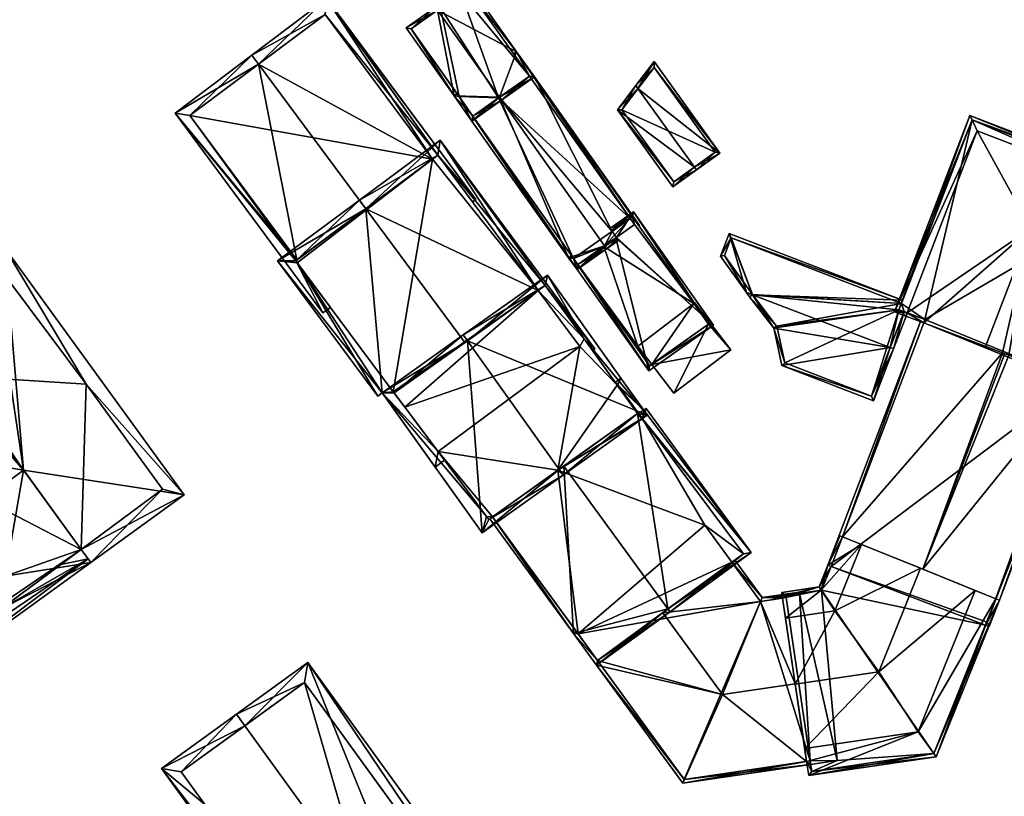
# Model space of a CAD drawing. Header units: inches. Extents: x 2523744 to 2528136, y 1148995 to 1152010.
# Tile 241 of 350: x 2527598 to 2527667, y 1151298 to 1151352. Entities that reach past the tile are written whole.
import ezdxf

# ---------------------------------------------------------------- set-up
doc = ezdxf.new("R2010")
doc.units = ezdxf.units.IN
doc.header["$MEASUREMENT"] = 0
doc.layers.add('Gebaeude Einzelhaus', color=10, linetype='Continuous')

msp = doc.modelspace()

# ---------------------------------------------------------------- meshes
at = {"layer": 'Gebaeude Einzelhaus'}
mesh = msp.add_polyface(dxfattribs=at)
corners = [(2527631.557, 1151346.928, 380.809), (2527629.631, 1151345.261, 379.505), (2527631.7, 1151346.725, 380.809), (2527628.378, 1151347.034, 379.505), (2527627.22, 1151353.057, 380.809), (2527625.008, 1151351.798, 379.505), (2527627.076, 1151353.261, 380.809), (2527634.014, 1151348.361, 379.505), (2527632.76, 1151350.134, 379.505), (2527629.39, 1151354.898, 379.505), (2527629.691, 1151345.61, 379.634), (2527625.356, 1151351.738, 379.633), (2527633.665, 1151348.421, 379.62), (2527629.33, 1151354.549, 379.62), (2527631.505, 1151346.891, 380.776), (2527631.557, 1151346.928, 380.452), (2527629.691, 1151345.61, 379.598), (2527633.665, 1151348.421, 379.589), (2527633.665, 1151348.421, 372.476), (2527629.33, 1151354.549, 372.476), (2527627.429, 1151353.204, 378.451), (2527625.356, 1151351.738, 372.476), (2527628.877, 1151354.228, 379.375), (2527628.877, 1151354.228, 372.476), (2527627.429, 1151353.204, 372.476), (2527628.726, 1151346.974, 372.476), (2527629.691, 1151345.61, 372.476), (2527631.505, 1151346.891, 372.476)]
mesh.append_faces([[corners[k] for k in face] for face in [(4, 11, 6), (6, 11, 5), (2, 10, 14), (0, 2, 14), (8, 13, 9), (9, 13, 6), (6, 13, 4), (0, 12, 2), (2, 12, 7), (7, 12, 8), (8, 12, 13), (10, 3, 11), (11, 3, 5), (10, 1, 3), (10, 2, 1), (4, 9, 6), (0, 8, 4), (4, 8, 9), (2, 7, 0), (0, 7, 8), (3, 4, 5), (5, 4, 6), (3, 0, 4), (3, 1, 0), (0, 1, 2)]], dxfattribs={"color": 13})
mesh.append_faces([[corners[k] for k in face] for face in [(18, 23, 19), (24, 25, 21), (18, 27, 23), (23, 27, 24), (24, 27, 25), (25, 27, 26), (16, 25, 26), (16, 11, 25), (25, 11, 21), (16, 10, 11), (21, 20, 24), (22, 19, 23), (22, 13, 19), (20, 4, 22), (22, 4, 13), (21, 11, 20), (20, 11, 4), (17, 13, 12), (17, 19, 13), (17, 18, 19), (12, 15, 17), (15, 10, 16), (12, 14, 15), (15, 14, 10), (0, 14, 12)]], dxfattribs={"color": 41})
mesh = msp.add_polyface(dxfattribs=at)
corners = [(2527629.906, 1151339.753, 387.864), (2527619.426, 1151353.888, 387.864), (2527619.415, 1151353.879, 387.871), (2527614.648, 1151349.254, 391.301), (2527614.17, 1151349.899, 391.301), (2527626.871, 1151342.584, 388.256), (2527627.241, 1151342.858, 388.016), (2527622.175, 1151339.101, 391.301), (2527629.672, 1151339.58, 388.016), (2527617.25, 1151335.449, 387.974), (2527608.776, 1151345.805, 387.628), (2527619.168, 1151331.79, 387.628), (2527617.34, 1151335.515, 388.035), (2527619.687, 1151332.175, 387.979), (2527619.33, 1151352.748, 388.258), (2527609.823, 1151345.654, 388.035), (2527619.33, 1151352.748, 372.402), (2527626.871, 1151342.584, 372.402), (2527609.823, 1151345.654, 372.402), (2527617.34, 1151335.515, 372.402)]
mesh.append_faces([[corners[k] for k in face] for face in [(11, 9, 13), (9, 15, 12), (15, 4, 3), (11, 10, 9), (9, 10, 15), (15, 10, 4), (14, 6, 5), (6, 0, 8), (14, 1, 6), (6, 1, 0), (3, 4, 14), (14, 4, 2), (14, 2, 1), (3, 12, 7), (9, 11, 13), (4, 10, 3), (3, 10, 12), (12, 10, 9), (9, 10, 11), (0, 6, 8), (5, 3, 7), (0, 2, 6), (6, 2, 5), (5, 2, 3), (3, 2, 4), (0, 1, 2)]], dxfattribs={"color": 13})
mesh.append_faces([[corners[k] for k in face] for face in [(17, 18, 16), (17, 19, 18), (18, 19, 15), (15, 19, 12), (15, 16, 18), (3, 14, 15), (15, 14, 16), (16, 5, 17), (16, 14, 5)]], dxfattribs={"color": 41})
mesh = msp.add_polyface(dxfattribs=at)
corners = [(2527629.631, 1151345.261, 379.505), (2527631.557, 1151346.928, 380.452), (2527629.691, 1151345.61, 379.598), (2527636.423, 1151335.661, 379.505), (2527638.94, 1151336.492, 380.451), (2527628.726, 1151346.974, 379.598), (2527628.378, 1151347.034, 379.505), (2527628.582, 1151347.178, 379.598), (2527637.014, 1151334.825, 379.505), (2527639.083, 1151336.289, 380.451), (2527641.334, 1151337.936, 379.52), (2527641.36, 1151337.899, 379.52), (2527641.396, 1151337.925, 379.505), (2527640.913, 1151338.531, 379.52), (2527634.014, 1151348.361, 379.505), (2527633.665, 1151348.421, 379.589), (2527632.76, 1151350.134, 379.505), (2527639.473, 1151337.512, 380.109), (2527640.746, 1151338.413, 379.588), (2527640.753, 1151338.418, 379.585), (2527632.555, 1151349.989, 379.589), (2527639.862, 1151336.961, 380.11), (2527639.775, 1151337.084, 380.11), (2527639.919, 1151336.88, 380.11), (2527637.074, 1151335.174, 379.599), (2527638.888, 1151336.455, 380.427), (2527639.731, 1151337.052, 380.1), (2527637.074, 1151335.174, 379.548), (2527633.665, 1151348.421, 372.476), (2527640.746, 1151338.413, 372.476), (2527636.771, 1151335.601, 372.476), (2527629.691, 1151345.61, 372.476), (2527637.074, 1151335.174, 372.476), (2527641.048, 1151337.985, 372.476), (2527638.888, 1151336.455, 372.476), (2527631.505, 1151346.891, 372.476)]
mesh.append_faces([[corners[k] for k in face] for face in [(19, 15, 16), (16, 15, 20), (19, 18, 15), (14, 19, 16), (12, 13, 14), (14, 13, 19), (12, 10, 13), (4, 21, 9), (4, 22, 21), (9, 24, 25), (4, 9, 25), (9, 21, 23), (11, 10, 12), (2, 8, 5), (2, 24, 8), (6, 5, 0), (0, 5, 3), (3, 5, 8), (6, 7, 5), (8, 24, 9), (21, 9, 23), (17, 4, 22), (22, 4, 21), (21, 4, 9), (17, 1, 4), (15, 16, 20), (13, 14, 19), (19, 14, 18), (18, 14, 17), (17, 14, 1), (1, 14, 15), (15, 14, 16), (10, 12, 13), (13, 12, 14), (10, 11, 12), (4, 8, 9), (4, 3, 8), (0, 5, 6), (6, 5, 7), (0, 2, 5), (4, 1, 3), (3, 1, 0), (0, 1, 2)]], dxfattribs={"color": 13})
mesh.append_faces([[corners[k] for k in face] for face in [(29, 35, 28), (29, 30, 35), (35, 30, 31), (29, 34, 30), (30, 34, 32), (29, 33, 34), (27, 30, 32), (24, 2, 27), (27, 2, 30), (30, 2, 31), (28, 18, 29), (28, 15, 18), (24, 27, 25), (25, 27, 26), (26, 4, 25), (26, 22, 4)]], dxfattribs={"color": 41})
mesh = msp.add_polyface(dxfattribs=at)
corners = [(2527643.752, 1151340.64, 380.842), (2527645.402, 1151341.826, 382.105), (2527645.256, 1151342.029, 382.105), (2527639.857, 1151346.058, 380.842), (2527641.295, 1151347.542, 382.105), (2527641.142, 1151347.755, 382.105), (2527647.053, 1151343.012, 380.842), (2527642.426, 1151349.451, 380.842), (2527643.809, 1151340.989, 380.997), (2527646.704, 1151343.069, 380.997), (2527642.421, 1151349.03, 380.997), (2527640.168, 1151346.054, 380.997), (2527642.421, 1151349.03, 372.988), (2527646.704, 1151343.069, 372.988), (2527640.168, 1151346.054, 372.988), (2527643.809, 1151340.989, 372.988)]
mesh.append_faces([[corners[k] for k in face] for face in [(11, 8, 3), (4, 11, 5), (10, 4, 5), (5, 11, 3), (7, 10, 5), (9, 10, 6), (6, 10, 7), (8, 2, 1), (1, 2, 9), (1, 9, 6), (3, 8, 0), (0, 8, 1), (4, 7, 5), (1, 6, 2), (2, 6, 4), (4, 6, 7), (3, 4, 5), (0, 2, 3), (3, 2, 4), (0, 1, 2)]], dxfattribs={"color": 13})
mesh.append_faces([[corners[k] for k in face] for face in [(13, 15, 14), (13, 14, 12), (8, 15, 2), (9, 15, 13), (2, 15, 9), (14, 15, 11), (11, 15, 8), (4, 14, 11), (12, 14, 10), (10, 14, 4), (13, 12, 9), (9, 12, 10)]], dxfattribs={"color": 41})
mesh = msp.add_polyface(dxfattribs=at)
corners = [(2527656.994, 1151315.515, 390.906), (2527655.655, 1151316.055, 387.847), (2527655.655, 1151316.055, 388.103), (2527661.3, 1151313.78, 391.281), (2527654.861, 1151313.964, 387.847), (2527654.861, 1151313.964, 372.402), (2527661.365, 1151331.082, 372.402), (2527661.365, 1151331.082, 387.847), (2527659.794, 1151332.451, 372.402), (2527659.984, 1151331.874, 372.402), (2527659.625, 1151332.011, 372.402), (2527661.454, 1151331.316, 372.402), (2527659.984, 1151331.874, 380.015), (2527659.625, 1151332.011, 388.405), (2527659.625, 1151332.011, 380.016), (2527661.454, 1151331.316, 390.574), (2527660.191, 1151331.796, 390.334), (2527659.794, 1151332.451, 379.731), (2527664.759, 1151345.336, 388.408), (2527655.466, 1151316.131, 387.706), (2527654.628, 1151314.053, 387.706), (2527654.86, 1151313.961, 388.191), (2527661.131, 1151331.171, 387.706), (2527666.887, 1151328.984, 391.181), (2527661.365, 1151331.082, 390.574), (2527660.101, 1151331.563, 390.334), (2527659.301, 1151331.866, 387.608), (2527664.615, 1151345.66, 387.608)]
mesh.append_faces([[corners[k] for k in face] for face in [(19, 2, 20), (20, 2, 21), (2, 20, 0), (2, 19, 20), (20, 1, 4), (20, 22, 1), (1, 22, 7), (1, 20, 4), (1, 22, 20), (1, 7, 22), (3, 23, 1), (1, 23, 7), (16, 15, 24), (13, 16, 25), (25, 16, 24), (26, 13, 25), (27, 13, 26), (24, 16, 25), (16, 26, 25)]], dxfattribs={"color": 13})
mesh.append_faces([[corners[k] for k in face] for face in [(0, 1, 2), (0, 3, 1), (2, 1, 4), (1, 5, 4), (1, 6, 5), (1, 7, 6), (8, 9, 10), (8, 11, 9), (11, 12, 9), (12, 13, 14), (11, 15, 12), (12, 15, 13), (13, 15, 16), (13, 17, 14), (13, 18, 17)]], dxfattribs={"color": 41})
mesh = msp.add_polyface(dxfattribs=at)
corners = [(2527664.759, 1151345.336, 372.402), (2527661.454, 1151331.316, 372.402), (2527659.794, 1151332.451, 372.402), (2527677.199, 1151340.545, 372.402), (2527671.998, 1151327.042, 372.402), (2527659.794, 1151332.451, 379.731), (2527664.759, 1151345.336, 388.408), (2527664.762, 1151345.335, 388.417), (2527677.195, 1151340.546, 388.418), (2527677.199, 1151340.545, 388.405), (2527671.998, 1151327.042, 388.129), (2527671.998, 1151327.043, 388.404), (2527677.523, 1151340.689, 387.608), (2527672.231, 1151326.954, 387.608), (2527659.625, 1151332.011, 388.405), (2527664.615, 1151345.66, 387.608), (2527668.898, 1151337.706, 391.4), (2527676.42, 1151340.209, 390.334), (2527665.109, 1151344.565, 390.334), (2527667.343, 1151328.811, 391.096), (2527666.887, 1151328.984, 391.181), (2527665.71, 1151329.431, 391.4), (2527671.433, 1151327.258, 390.334), (2527661.365, 1151331.082, 390.574), (2527660.191, 1151331.796, 390.334), (2527659.301, 1151331.866, 387.608)]
mesh.append_faces([[corners[k] for k in face] for face in [(8, 7, 12), (9, 8, 12), (13, 9, 12), (11, 9, 13), (6, 14, 15), (7, 6, 15), (12, 7, 15), (16, 17, 18), (17, 13, 8), (8, 13, 12), (19, 16, 20), (20, 16, 21), (22, 17, 16), (23, 16, 24), (24, 16, 18), (23, 21, 16), (8, 7, 17), (17, 7, 18), (12, 15, 8), (8, 15, 7), (15, 25, 7), (7, 25, 18), (18, 25, 24)]], dxfattribs={"color": 13})
mesh.append_faces([[corners[k] for k in face] for face in [(0, 1, 2), (0, 3, 1), (1, 3, 4), (5, 0, 2), (5, 6, 0), (7, 8, 6), (6, 9, 0), (0, 9, 3), (8, 9, 6), (10, 9, 11), (4, 3, 10), (10, 3, 9)]], dxfattribs={"color": 41})
mesh = msp.add_polyface(dxfattribs=at)
corners = [(2527623.328, 1151326.173, 389.218), (2527629.143, 1151329.704, 392.131), (2527622.175, 1151339.101, 392.131), (2527624.169, 1151326.158, 389.505), (2527615.974, 1151335.436, 389.05), (2527621.729, 1151339.703, 392.131), (2527623.013, 1151325.944, 389.05), (2527627.254, 1151322.038, 389.514), (2527627.049, 1151320.951, 389.165), (2527627.704, 1151321.437, 389.516), (2527638.256, 1151329.261, 388.931), (2527634.771, 1151333.716, 388.997), (2527637.509, 1151329.961, 389.014), (2527627.398, 1151343.906, 388.931), (2527634.28, 1151333.366, 389.27), (2527638.094, 1151329.141, 389.023), (2527627.241, 1151342.858, 389.271), (2527617.25, 1151335.449, 389.494), (2527617.361, 1151335.299, 389.494), (2527624.1, 1151326.25, 389.504), (2527627.241, 1151342.858, 388.016), (2527634.28, 1151333.366, 372.402), (2527627.241, 1151342.858, 372.402), (2527622.175, 1151339.101, 391.301), (2527617.34, 1151335.515, 388.035), (2527617.25, 1151335.449, 387.974), (2527626.871, 1151342.584, 388.256), (2527626.871, 1151342.584, 372.402), (2527617.34, 1151335.515, 372.402), (2527617.25, 1151335.449, 372.402), (2527617.361, 1151335.299, 372.402), (2527624.1, 1151326.25, 372.402), (2527624.914, 1151325.163, 372.402), (2527627.254, 1151322.038, 372.402), (2527637.208, 1151329.418, 372.402)]
mesh.append_faces([[corners[k] for k in face] for face in [(0, 7, 8), (8, 7, 9), (0, 3, 7), (0, 19, 3), (4, 18, 6), (6, 18, 0), (0, 18, 19), (5, 17, 4), (4, 17, 18), (5, 2, 17), (11, 10, 12), (12, 10, 15), (11, 13, 10), (14, 16, 11), (11, 16, 13), (13, 16, 5), (5, 16, 2), (14, 2, 1), (14, 13, 2), (2, 13, 5), (10, 12, 15), (14, 11, 13), (13, 11, 10), (10, 11, 12), (7, 8, 9), (3, 0, 7), (7, 0, 8), (0, 4, 6), (0, 2, 4), (4, 2, 5), (3, 1, 0), (0, 1, 2)]], dxfattribs={"color": 13})
mesh.append_faces([[corners[k] for k in face] for face in [(32, 34, 33), (32, 21, 34), (21, 27, 22), (27, 30, 28), (28, 30, 29), (32, 31, 21), (21, 31, 27), (27, 31, 30), (3, 32, 7), (7, 32, 33), (3, 31, 32), (3, 19, 31), (19, 18, 31), (31, 18, 30), (25, 18, 17), (25, 30, 18), (25, 29, 30), (25, 28, 29), (25, 24, 28), (26, 20, 27), (27, 20, 22), (23, 16, 26), (26, 16, 20), (23, 2, 16), (25, 17, 24), (24, 17, 23), (23, 17, 2), (20, 21, 22), (20, 14, 21), (20, 16, 14)]], dxfattribs={"color": 41})
mesh = msp.add_polyface(dxfattribs=at)
corners = [(2527661.3, 1151313.78, 391.281), (2527664.981, 1151312.295, 390.906), (2527666.439, 1151311.707, 387.981), (2527661.14, 1151313.844, 393.158), (2527671.908, 1151326.809, 372.402), (2527661.365, 1151331.082, 372.402), (2527671.998, 1151327.042, 372.402), (2527654.861, 1151313.964, 372.402), (2527672.149, 1151326.718, 372.402), (2527665.816, 1151310.07, 372.402), (2527671.998, 1151327.042, 388.129), (2527671.908, 1151326.809, 388.13), (2527672.149, 1151326.718, 387.976), (2527667.343, 1151328.811, 391.096), (2527666.887, 1151328.984, 391.181), (2527667.053, 1151328.921, 391.281), (2527661.454, 1151331.316, 372.402), (2527671.998, 1151327.043, 388.404), (2527671.433, 1151327.258, 390.334), (2527661.365, 1151331.082, 390.574), (2527661.365, 1151331.082, 387.847), (2527665.71, 1151329.431, 391.4), (2527661.454, 1151331.316, 390.574), (2527666.68, 1151311.61, 387.825), (2527672.474, 1151326.861, 387.825), (2527676.42, 1151340.209, 390.334), (2527672.231, 1151326.954, 387.608), (2527668.898, 1151337.706, 391.4)]
mesh.append_faces([[corners[k] for k in face] for face in [(12, 11, 10), (23, 12, 24), (24, 12, 10), (23, 2, 12), (0, 13, 15), (2, 10, 0), (0, 10, 13), (2, 24, 10), (2, 23, 24), (0, 15, 14), (17, 25, 18), (17, 26, 25), (18, 27, 13)]], dxfattribs={"color": 13})
mesh.append_faces([[corners[k] for k in face] for face in [(0, 1, 2), (0, 3, 1), (4, 5, 6), (4, 7, 5), (8, 9, 4), (4, 9, 7), (4, 10, 11), (4, 6, 10), (11, 12, 4), (4, 12, 8), (2, 8, 12), (2, 9, 8), (13, 14, 15), (16, 6, 5), (13, 17, 18), (13, 10, 17), (19, 20, 21), (21, 20, 14), (16, 20, 22), (22, 20, 19), (16, 5, 20)]], dxfattribs={"color": 41})
mesh = msp.add_polyface(dxfattribs=at)
corners = [(2527636.771, 1151335.601, 379.547), (2527636.423, 1151335.661, 379.505), (2527637.014, 1151334.825, 379.505), (2527636.627, 1151335.805, 379.548), (2527639.731, 1151337.052, 380.1), (2527642.051, 1151327.705, 379.505), (2527637.074, 1151335.174, 379.548), (2527646.601, 1151330.923, 380.451), (2527639.775, 1151337.084, 380.11), (2527640.973, 1151338.88, 380.451), (2527639.425, 1151337.58, 380.11), (2527639.328, 1151337.716, 380.11), (2527639.473, 1151337.512, 380.109), (2527640.913, 1151338.531, 380.408), (2527646.253, 1151330.983, 380.409), (2527642.111, 1151328.054, 379.548), (2527645.22, 1151332.442, 378.314), (2527640.913, 1151338.531, 379.52), (2527646.253, 1151330.983, 378.308), (2527640.913, 1151338.531, 372.476), (2527645.22, 1151332.442, 372.476), (2527640.746, 1151338.413, 379.588), (2527640.746, 1151338.413, 372.476), (2527637.074, 1151335.174, 372.476), (2527642.111, 1151328.054, 372.476), (2527642.268, 1151328.165, 378.309), (2527642.268, 1151328.165, 372.476), (2527638.888, 1151336.455, 372.476), (2527641.291, 1151329.446, 372.476), (2527641.048, 1151337.985, 372.476)]
mesh.append_faces([[corners[k] for k in face] for face in [(6, 5, 0), (6, 15, 5), (5, 15, 7), (7, 15, 14), (1, 0, 2), (2, 0, 5), (14, 13, 9), (7, 14, 9), (9, 13, 11), (11, 13, 10), (10, 13, 12), (3, 0, 1), (8, 9, 12), (12, 9, 10), (10, 9, 11), (4, 7, 8), (8, 7, 9), (4, 5, 7), (0, 2, 6), (6, 2, 4), (4, 2, 5), (3, 1, 0), (0, 1, 2)]], dxfattribs={"color": 13})
mesh.append_faces([[corners[k] for k in face] for face in [(19, 29, 22), (27, 28, 23), (23, 28, 24), (24, 28, 26), (19, 20, 29), (29, 20, 27), (27, 20, 28), (25, 24, 26), (14, 15, 18), (18, 15, 25), (25, 15, 24), (6, 24, 15), (6, 23, 24), (21, 17, 22), (22, 17, 19), (12, 13, 21), (21, 13, 17), (17, 16, 19), (19, 16, 20), (16, 14, 18), (17, 13, 16), (16, 13, 14)]], dxfattribs={"color": 41})
mesh = msp.add_polyface(dxfattribs=at)
corners = [(2527649.341, 1151333.062, 381.654), (2527659.884, 1151332.684, 379.58), (2527647.699, 1151337.372, 379.581), (2527659.794, 1151332.451, 379.731), (2527648.914, 1151333.226, 381.654), (2527647.084, 1151335.775, 380.614), (2527659.625, 1151332.011, 380.016), (2527659.01, 1151329.342, 381.654), (2527659.984, 1151331.874, 380.015), (2527659.243, 1151329.252, 381.654), (2527660.218, 1151331.786, 380.014), (2527649.135, 1151332.919, 381.534), (2527650.829, 1151330.704, 380.691), (2527651.403, 1151328.091, 379.401), (2527657.843, 1151325.613, 379.4), (2527657.7, 1151325.936, 379.545), (2527647.366, 1151335.811, 380.532), (2527647.842, 1151337.049, 379.732), (2527651.028, 1151330.856, 380.814), (2527649.336, 1151333.068, 381.652), (2527651.618, 1151328.276, 379.545), (2527651.073, 1151330.758, 380.771), (2527647.842, 1151337.049, 372.402), (2527659.794, 1151332.451, 372.402), (2527647.366, 1151335.811, 372.402), (2527649.336, 1151333.068, 372.402), (2527651.028, 1151330.856, 372.402), (2527651.073, 1151330.758, 372.402), (2527651.618, 1151328.276, 372.402), (2527657.7, 1151325.936, 372.402), (2527659.984, 1151331.874, 372.402), (2527659.625, 1151332.011, 372.402)]
mesh.append_faces([[corners[k] for k in face] for face in [(21, 20, 12), (18, 21, 12), (12, 20, 13), (13, 20, 15), (19, 0, 4), (16, 19, 4), (11, 18, 12), (4, 0, 11), (11, 0, 18), (7, 9, 15), (17, 1, 3), (17, 2, 1), (17, 5, 2), (17, 16, 5), (5, 16, 4), (9, 8, 10), (9, 7, 8), (13, 15, 14), (14, 15, 9), (7, 14, 9), (7, 13, 14), (0, 12, 7), (7, 12, 13), (0, 11, 12), (0, 4, 11), (8, 9, 10), (6, 7, 8), (8, 7, 9), (3, 0, 6), (6, 0, 7), (0, 2, 4), (4, 2, 5), (3, 1, 0), (0, 1, 2)]], dxfattribs={"color": 13})
mesh.append_faces([[corners[k] for k in face] for face in [(23, 25, 22), (22, 25, 24), (23, 26, 25), (23, 31, 26), (26, 31, 27), (27, 31, 28), (28, 31, 29), (29, 31, 30), (15, 8, 7), (15, 30, 8), (15, 29, 30), (15, 20, 29), (29, 20, 28), (20, 27, 28), (20, 21, 27), (21, 26, 27), (21, 18, 26), (18, 25, 26), (18, 0, 25), (0, 19, 25), (19, 16, 25), (25, 16, 24), (16, 17, 24), (24, 17, 22), (22, 3, 23), (22, 17, 3)]], dxfattribs={"color": 41})
mesh = msp.add_polyface(dxfattribs=at)
corners = [(2527602.188, 1151315.17, 372.474), (2527602.535, 1151326.776, 372.474), (2527607.9, 1151319.4, 372.474), (2527586.53, 1151328.546, 372.474), (2527587.83, 1151323.236, 372.474), (2527584.7, 1151327.45, 372.474), (2527593.328, 1151327.374, 372.474), (2527602.535, 1151326.776, 388.519), (2527607.9, 1151319.4, 388.513), (2527596.494, 1151310.954, 388.29), (2527602.188, 1151315.17, 388.25), (2527602.188, 1151315.17, 394.023), (2527584.7, 1151327.45, 388.409), (2527587.83, 1151323.236, 387.564), (2527588.509, 1151322.322, 388.466), (2527585.093, 1151303.469, 372.474), (2527588.6, 1151322.2, 372.474), (2527588.6, 1151322.2, 388.467), (2527569.85, 1151308.4, 388.397), (2527588.6, 1151322.2, 388.586), (2527602.854, 1151314.253, 394.023), (2527609.409, 1151319.011, 387.743), (2527596.455, 1151309.606, 387.624), (2527583.843, 1151326.979, 387.624), (2527587.761, 1151321.582, 387.624), (2527596.796, 1151336.384, 387.743), (2527598.14, 1151320.746, 394.024), (2527596.484, 1151310.947, 388.281), (2527596.851, 1151313.286, 389.633), (2527589.439, 1151330.753, 393.084), (2527586.53, 1151328.546, 390.13), (2527602.669, 1151314.508, 387.564), (2527584.608, 1151310.713, 393.986), (2527600.749, 1151314.105, 388.247)]
mesh.append_faces([[corners[k] for k in face] for face in [(8, 20, 11), (7, 21, 8), (8, 21, 20), (9, 20, 22), (9, 11, 20), (14, 23, 12), (17, 24, 14), (14, 24, 23), (21, 11, 20), (25, 26, 21), (21, 26, 11), (20, 27, 22), (11, 28, 20), (20, 28, 27), (11, 26, 28), (29, 14, 26), (14, 24, 17), (30, 23, 14), (14, 23, 24), (14, 18, 13), (14, 19, 18), (9, 10, 31), (13, 32, 14), (14, 32, 26), (28, 26, 32), (33, 31, 10), (32, 27, 28), (27, 31, 33)]], dxfattribs={"color": 13})
mesh.append_faces([[corners[k] for k in face] for face in [(0, 1, 2), (3, 4, 5), (0, 6, 1), (3, 6, 4), (7, 8, 1), (1, 8, 2), (9, 10, 11), (11, 10, 8), (8, 10, 2), (2, 10, 0), (12, 13, 14), (12, 5, 13), (13, 5, 4), (15, 16, 0), (0, 16, 6), (6, 16, 4), (9, 0, 10), (17, 18, 19), (17, 16, 18), (14, 17, 19), (14, 13, 17), (17, 13, 16), (16, 13, 4)]], dxfattribs={"color": 41})
mesh = msp.add_polyface(dxfattribs=at)
corners = [(2527586.53, 1151328.546, 372.474), (2527584.7, 1151327.45, 372.474), (2527586.411, 1151328.716, 372.474), (2527602.535, 1151326.776, 372.474), (2527593.328, 1151327.374, 372.474), (2527595.889, 1151335.647, 372.474), (2527602.535, 1151326.776, 388.519), (2527595.889, 1151335.647, 388.647), (2527586.411, 1151328.716, 390.133), (2527584.7, 1151327.45, 388.409), (2527590.241, 1151331.625, 394.024), (2527590.543, 1151331.845, 393.734), (2527589.298, 1151330.94, 393.081), (2527595.878, 1151335.663, 372.474), (2527587.333, 1151329.398, 372.474), (2527583.85, 1151334.1, 372.474), (2527586.53, 1151328.546, 391.535), (2527586.53, 1151328.546, 390.13), (2527589.439, 1151330.753, 393.084), (2527586.411, 1151328.716, 391.535), (2527587.333, 1151329.398, 391.061), (2527587.333, 1151329.398, 392.022), (2527584.908, 1151332.671, 391.978), (2527596.796, 1151336.384, 387.743), (2527609.409, 1151319.011, 387.743), (2527587.277, 1151329.473, 391.06), (2527583.843, 1151326.979, 387.624), (2527590.661, 1151331.681, 393.735), (2527598.14, 1151320.746, 394.024), (2527588.509, 1151322.322, 388.466), (2527583.625, 1151332.685, 391.535), (2527583.82, 1151334.077, 391.994), (2527582.45, 1151333, 392.039), (2527582.588, 1151333.108, 392.101), (2527582.881, 1151331.714, 391.535), (2527591.87, 1151332.598, 394.379)]
mesh.append_faces([[corners[k] for k in face] for face in [(23, 6, 7), (23, 24, 6), (8, 25, 20), (8, 9, 25), (25, 9, 26), (27, 28, 7), (7, 28, 23), (11, 10, 27), (27, 10, 28), (25, 8, 20), (18, 10, 12), (18, 28, 10), (17, 29, 18), (25, 26, 8), (8, 26, 17), (22, 30, 31), (30, 22, 19), (19, 22, 21), (32, 33, 34), (34, 33, 30), (31, 22, 35), (12, 19, 18), (18, 19, 16), (11, 22, 12), (12, 22, 19), (19, 22, 30), (27, 35, 11), (11, 35, 22), (33, 34, 30)]], dxfattribs={"color": 13})
mesh.append_faces([[corners[k] for k in face] for face in [(0, 1, 2), (3, 4, 5), (5, 4, 0), (6, 5, 7), (6, 3, 5), (8, 2, 9), (9, 2, 1), (10, 11, 12), (13, 14, 15), (14, 0, 2), (14, 5, 0), (16, 17, 18), (16, 8, 17), (16, 19, 8), (8, 14, 2), (8, 20, 14), (8, 19, 20), (20, 19, 21), (22, 20, 21), (22, 15, 20), (20, 15, 14)]], dxfattribs={"color": 41})
mesh = msp.add_polyface(dxfattribs=at)
corners = [(2527629.313, 1151329.825, 393.04), (2527623.328, 1151326.173, 389.879), (2527630.345, 1151316.328, 389.879), (2527629.023, 1151330.233, 393.04), (2527635.751, 1151320.792, 393.04), (2527636.04, 1151320.386, 393.04), (2527641.948, 1151324.598, 389.01), (2527634.929, 1151334.443, 389.01), (2527630.816, 1151317.278, 390.302), (2527630.664, 1151317.483, 390.299), (2527641.25, 1151324.715, 389.288), (2527635.671, 1151320.735, 392.996), (2527637.509, 1151329.961, 389.288), (2527634.771, 1151333.716, 389.316), (2527624.169, 1151326.158, 390.185), (2527636.08, 1151321.027, 391.176), (2527631.084, 1151317.469, 387.872), (2527630.816, 1151317.278, 372.402), (2527631.084, 1151317.469, 372.402), (2527641.25, 1151324.715, 387.548), (2527639.835, 1151326.7, 387.532), (2527637.509, 1151329.961, 389.014), (2527637.509, 1151329.961, 372.402), (2527639.835, 1151326.7, 372.402), (2527634.771, 1151333.716, 388.997), (2527634.771, 1151333.716, 372.402), (2527634.28, 1151333.366, 389.27), (2527629.143, 1151329.704, 392.131), (2527634.28, 1151333.366, 372.402), (2527624.169, 1151326.158, 389.505), (2527627.254, 1151322.038, 389.514), (2527630.664, 1151317.483, 372.402), (2527627.254, 1151322.038, 372.402), (2527641.25, 1151324.715, 372.402), (2527635.671, 1151320.735, 372.402), (2527637.208, 1151329.418, 372.402)]
mesh.append_faces([[corners[k] for k in face] for face in [(14, 9, 1), (0, 14, 3), (13, 0, 3), (3, 14, 1), (12, 13, 7), (7, 13, 3), (10, 12, 6), (6, 12, 7), (4, 10, 5), (5, 8, 11), (11, 4, 5), (5, 10, 6), (9, 8, 2), (1, 9, 2), (2, 8, 5), (0, 7, 3), (5, 6, 4), (4, 6, 0), (0, 6, 7), (0, 2, 4), (4, 2, 5), (3, 1, 0), (0, 1, 2)]], dxfattribs={"color": 13})
mesh.append_faces([[corners[k] for k in face] for face in [(22, 28, 25), (23, 35, 22), (22, 35, 28), (32, 18, 31), (31, 18, 17), (23, 34, 35), (35, 34, 32), (32, 34, 18), (23, 33, 34), (8, 9, 17), (17, 9, 31), (14, 30, 9), (9, 30, 31), (31, 30, 32), (14, 29, 30), (14, 27, 29), (26, 24, 28), (28, 24, 25), (26, 13, 24), (14, 0, 27), (27, 0, 26), (26, 0, 13), (21, 24, 12), (12, 24, 13), (21, 22, 24), (24, 22, 25), (21, 20, 22), (22, 20, 23), (20, 10, 19), (21, 12, 20), (20, 12, 10), (10, 15, 19), (16, 17, 18), (15, 8, 16), (16, 8, 17), (15, 11, 8), (10, 4, 15), (15, 4, 11)]], dxfattribs={"color": 41})
mesh = msp.add_polyface(dxfattribs=at)
corners = [(2527646.253, 1151330.983, 378.308), (2527643.814, 1151326.14, 378.3), (2527647.818, 1151329.195, 378.3), (2527642.268, 1151328.165, 378.309), (2527645.296, 1151332.5, 378.314), (2527645.22, 1151332.442, 378.314), (2527645.296, 1151332.5, 372.476), (2527647.818, 1151329.195, 372.476), (2527645.22, 1151332.442, 372.476), (2527642.268, 1151328.165, 372.476), (2527643.814, 1151326.14, 372.476), (2527641.291, 1151329.446, 372.476)]
mesh.append_faces([[corners[k] for k in face] for face in [(0, 4, 5), (0, 2, 4), (3, 1, 0), (0, 1, 2)]], dxfattribs={"color": 13})
mesh.append_faces([[corners[k] for k in face] for face in [(7, 8, 6), (7, 9, 8), (8, 9, 11), (7, 10, 9), (2, 1, 7), (7, 1, 10), (10, 1, 9), (9, 1, 3), (5, 4, 8), (8, 4, 6), (4, 2, 6), (6, 2, 7)]], dxfattribs={"color": 41})
mesh = msp.add_polyface(dxfattribs=at)
corners = [(2527631.084, 1151317.469, 387.872), (2527630.881, 1151317.324, 387.739), (2527636.755, 1151309.268, 387.739), (2527643.398, 1151310.991, 391.176), (2527638.388, 1151307.029, 387.739), (2527636.08, 1151321.027, 391.176), (2527643.545, 1151310.789, 391.176), (2527641.25, 1151324.715, 387.548), (2527649.243, 1151314.944, 387.146), (2527641.698, 1151324.949, 387.263), (2527639.835, 1151326.7, 387.532), (2527640.093, 1151327.199, 387.245), (2527639.689, 1151326.904, 387.531), (2527641.86, 1151325.069, 387.146), (2527638.443, 1151307.378, 387.874), (2527648.696, 1151314.855, 387.429), (2527641.6, 1151324.35, 387.51), (2527639.869, 1151326.725, 387.508), (2527641.6, 1151324.35, 372.402), (2527648.696, 1151314.855, 372.402), (2527639.869, 1151326.725, 372.402), (2527639.835, 1151326.7, 372.402), (2527637.093, 1151309.229, 387.869), (2527638.443, 1151307.378, 387.869), (2527631.084, 1151317.469, 372.402), (2527637.093, 1151309.229, 372.402), (2527647.892, 1151314.268, 387.407), (2527643.03, 1151310.723, 390.82), (2527647.892, 1151314.269, 372.402), (2527645.994, 1151316.871, 372.402), (2527635.671, 1151320.735, 372.402), (2527641.25, 1151324.715, 372.402)]
mesh.append_faces([[corners[k] for k in face] for face in [(9, 17, 11), (11, 17, 12), (12, 17, 10), (9, 16, 17), (9, 13, 16), (13, 8, 16), (6, 15, 8), (8, 15, 16), (6, 3, 15), (2, 14, 4), (4, 14, 6), (6, 14, 3), (2, 0, 14), (2, 1, 0), (9, 8, 13), (3, 7, 5), (10, 11, 12), (7, 9, 10), (10, 9, 11), (6, 8, 3), (3, 8, 7), (7, 8, 9), (3, 4, 6), (0, 2, 5), (5, 2, 3), (3, 2, 4), (0, 1, 2)]], dxfattribs={"color": 13})
mesh.append_faces([[corners[k] for k in face] for face in [(20, 31, 21), (30, 25, 24), (30, 29, 25), (29, 19, 28), (20, 18, 31), (31, 18, 30), (30, 18, 29), (29, 18, 19), (19, 26, 28), (27, 14, 23), (26, 3, 27), (27, 3, 14), (19, 15, 26), (26, 15, 3), (25, 22, 24), (24, 22, 0), (0, 22, 14), (14, 22, 23), (10, 17, 21), (21, 17, 20), (17, 18, 20), (17, 16, 18), (16, 15, 18), (18, 15, 19)]], dxfattribs={"color": 41})
mesh = msp.add_polyface(dxfattribs=at)
corners = [(2527654.861, 1151313.964, 372.402), (2527665.708, 1151309.844, 372.402), (2527654.86, 1151313.961, 372.402), (2527654.196, 1151312.313, 372.402), (2527656.994, 1151315.515, 390.906), (2527661.14, 1151313.844, 393.158), (2527661.3, 1151313.78, 391.281), (2527654.166, 1151312.309, 388.141), (2527652.638, 1151312.077, 387.32), (2527651.679, 1151311.931, 388.162), (2527652.638, 1151312.077, 372.402), (2527654.196, 1151312.313, 388.191), (2527654.86, 1151313.961, 388.191), (2527655.655, 1151316.055, 388.103), (2527654.861, 1151313.964, 387.847), (2527647.892, 1151314.269, 372.402), (2527637.093, 1151309.229, 372.402), (2527645.994, 1151316.871, 372.402), (2527647.892, 1151314.268, 387.407), (2527649.896, 1151311.52, 372.402), (2527649.896, 1151311.52, 387.407), (2527651.679, 1151311.931, 372.402), (2527654.018, 1151312.539, 387.706), (2527654.628, 1151314.053, 387.706), (2527651.394, 1151312.153, 387.706), (2527655.11, 1151310.844, 390.906), (2527651.453, 1151311.749, 388.419), (2527650.009, 1151311.789, 387.265), (2527648.094, 1151314.416, 387.265), (2527651.679, 1151311.931, 387.323), (2527652.616, 1151312.173, 387.265), (2527643.03, 1151310.723, 390.82), (2527649.899, 1151311.52, 387.405)]
mesh.append_faces([[corners[k] for k in face] for face in [(11, 7, 22), (23, 12, 22), (22, 12, 11), (24, 22, 9), (9, 22, 7), (4, 7, 25), (4, 23, 7), (7, 23, 22), (5, 4, 25), (26, 22, 24), (26, 7, 22), (27, 18, 28), (27, 20, 18), (8, 29, 30), (18, 27, 28), (31, 32, 18), (18, 32, 27), (30, 29, 8)]], dxfattribs={"color": 13})
mesh.append_faces([[corners[k] for k in face] for face in [(0, 1, 2), (2, 1, 3), (4, 5, 6), (7, 8, 9), (7, 3, 8), (8, 3, 10), (7, 11, 3), (11, 12, 3), (3, 12, 2), (13, 14, 12), (12, 14, 2), (2, 14, 0), (15, 16, 17), (18, 19, 15), (18, 20, 19), (8, 10, 21)]], dxfattribs={"color": 41})
mesh = msp.add_polyface(dxfattribs=at)
corners = [(2527583.85, 1151283.1, 372.474), (2527582.7, 1151299.15, 372.474), (2527583.65, 1151299.15, 372.474), (2527585.093, 1151303.469, 372.474), (2527602.188, 1151315.17, 372.474), (2527585.55, 1151302.85, 372.474), (2527585.55, 1151302.85, 388.368), (2527596.494, 1151310.954, 388.29), (2527585.093, 1151303.469, 388.999), (2527582.761, 1151302.086, 389.223), (2527582.7, 1151302.05, 372.474), (2527582.7, 1151302.05, 389.273), (2527582.7, 1151299.15, 389.275), (2527583.65, 1151299.15, 388.521), (2527583.83, 1151284.728, 388.624), (2527583.85, 1151283.1, 388.607), (2527583.979, 1151282.583, 388.508), (2527586, 1151274.5, 372.474), (2527586, 1151274.5, 388.511), (2527572.65, 1151271.1, 388.483), (2527596.455, 1151309.606, 387.624), (2527596.484, 1151310.947, 388.281), (2527595.832, 1151310.464, 387.624), (2527602.669, 1151314.508, 387.564), (2527584.815, 1151301.07, 387.564), (2527585.21, 1151282.669, 387.564), (2527579.416, 1151271.82, 393.963), (2527587.479, 1151273.63, 387.564), (2527579.181, 1151272.763, 393.963), (2527584.608, 1151310.713, 393.986), (2527576.893, 1151304.991, 393.964), (2527576.879, 1151295.098, 393.963), (2527576.861, 1151282.088, 393.963)]
mesh.append_faces([[corners[k] for k in face] for face in [(7, 20, 21), (21, 20, 22), (20, 21, 22), (11, 13, 12), (7, 23, 6), (24, 9, 8), (11, 9, 24), (11, 24, 13), (24, 6, 23), (24, 8, 6), (14, 25, 15), (15, 25, 16), (25, 13, 24), (25, 14, 13), (26, 18, 27), (27, 18, 25), (25, 18, 16), (26, 28, 18), (9, 29, 30), (9, 24, 29), (9, 31, 24), (24, 21, 29), (24, 23, 21), (14, 16, 25), (14, 32, 16), (25, 24, 14), (14, 24, 31), (28, 27, 16), (16, 27, 25), (28, 26, 27)]], dxfattribs={"color": 13})
mesh.append_faces([[corners[k] for k in face] for face in [(0, 1, 2), (3, 4, 5), (6, 5, 7), (7, 5, 4), (6, 3, 5), (6, 8, 3), (9, 10, 8), (8, 10, 3), (9, 11, 10), (11, 1, 10), (11, 12, 1), (12, 13, 1), (1, 13, 2), (14, 2, 13), (14, 0, 2), (14, 15, 0), (16, 0, 15), (16, 17, 0), (16, 18, 17), (18, 19, 17)]], dxfattribs={"color": 41})
mesh = msp.add_polyface(dxfattribs=at)
corners = [(2527649.896, 1151311.52, 372.402), (2527637.093, 1151309.229, 372.402), (2527647.892, 1151314.269, 372.402), (2527653.386, 1151300.308, 372.402), (2527644.545, 1151299.008, 372.402), (2527644.554, 1151299.009, 387.873), (2527653.139, 1151300.272, 387.873), (2527644.545, 1151299.008, 387.868), (2527638.443, 1151307.378, 387.869), (2527637.093, 1151309.229, 387.869), (2527649.896, 1151311.52, 387.407), (2527649.899, 1151311.52, 387.405), (2527651.453, 1151311.749, 387.405), (2527650.009, 1151311.789, 387.265), (2527653.423, 1151300.06, 387.739), (2527644.433, 1151298.739, 387.739), (2527638.388, 1151307.029, 387.739), (2527636.755, 1151309.268, 387.739), (2527636.945, 1151309.431, 387.869), (2527643.03, 1151310.723, 390.82), (2527647.221, 1151304.975, 390.82), (2527652.338, 1151305.727, 390.82)]
mesh.append_faces([[corners[k] for k in face] for face in [(13, 11, 10), (11, 13, 12), (6, 14, 5), (15, 7, 5), (15, 5, 14), (16, 7, 15), (16, 8, 7), (16, 17, 8), (8, 17, 9), (9, 17, 18), (19, 20, 11), (11, 12, 13), (11, 20, 21), (6, 15, 14), (6, 5, 15), (6, 20, 5), (17, 9, 18), (16, 8, 17), (17, 8, 9), (16, 20, 8), (8, 20, 19), (16, 5, 20), (16, 15, 5)]], dxfattribs={"color": 13})
mesh.append_faces([[corners[k] for k in face] for face in [(0, 1, 2), (3, 4, 0), (0, 4, 1), (5, 4, 6), (6, 4, 3), (5, 7, 4), (8, 4, 7), (8, 1, 4), (8, 9, 1), (10, 11, 0), (12, 0, 11)]], dxfattribs={"color": 41})
mesh = msp.add_polyface(dxfattribs=at)
corners = [(2527654.196, 1151312.313, 372.402), (2527655.286, 1151300.334, 372.402), (2527652.638, 1151312.077, 372.402), (2527653.495, 1151299.571, 372.402), (2527653.423, 1151300.06, 372.402), (2527662.065, 1151300.83, 372.402), (2527665.708, 1151309.844, 372.402), (2527662.065, 1151300.83, 388.228), (2527653.495, 1151299.571, 388.228), (2527653.423, 1151300.06, 387.739), (2527653.386, 1151300.308, 387.873), (2527653.386, 1151300.308, 389.431), (2527654.861, 1151313.964, 372.402), (2527665.816, 1151310.07, 372.402), (2527653.386, 1151300.308, 372.402), (2527662.244, 1151300.604, 387.825), (2527662.07, 1151300.842, 388.246), (2527653.139, 1151300.272, 389.431), (2527653.284, 1151299.288, 387.825), (2527661.14, 1151313.844, 393.158), (2527655.11, 1151310.844, 390.906), (2527658.209, 1151306.575, 393.158), (2527664.981, 1151312.295, 390.906), (2527660.969, 1151302.345, 390.906), (2527653.006, 1151301.175, 390.906), (2527652.34, 1151305.713, 393.158), (2527654.166, 1151312.309, 388.141), (2527651.66, 1151310.338, 390.906), (2527653.139, 1151300.272, 387.873)]
mesh.append_faces([[corners[k] for k in face] for face in [(15, 7, 16), (11, 8, 17), (17, 8, 18), (18, 8, 15), (15, 8, 7), (19, 20, 21), (22, 21, 23), (22, 19, 21), (17, 23, 24), (17, 18, 23), (23, 18, 16), (16, 18, 15), (25, 24, 21), (21, 24, 23), (20, 25, 21), (26, 27, 20), (28, 10, 9), (28, 9, 10)]], dxfattribs={"color": 13})
mesh.append_faces([[corners[k] for k in face] for face in [(0, 1, 2), (1, 3, 4), (0, 5, 1), (1, 5, 3), (0, 6, 5), (7, 8, 5), (5, 8, 3), (9, 8, 10), (10, 8, 11), (9, 3, 8), (9, 4, 3), (12, 13, 6), (14, 1, 4), (14, 2, 1), (10, 14, 9), (9, 14, 4)]], dxfattribs={"color": 41})
mesh = msp.add_polyface(dxfattribs=at)
corners = [(2527653.139, 1151300.272, 389.431), (2527653.386, 1151300.308, 387.873), (2527653.386, 1151300.308, 389.431), (2527653.139, 1151300.272, 387.873), (2527652.338, 1151305.727, 390.82), (2527651.453, 1151311.749, 388.419), (2527651.453, 1151311.749, 387.405), (2527651.66, 1151310.338, 390.906), (2527652.34, 1151305.713, 393.158), (2527653.006, 1151301.175, 390.906), (2527651.7, 1151311.785, 388.419), (2527651.7, 1151311.785, 387.405), (2527651.679, 1151311.931, 388.162), (2527651.679, 1151311.931, 387.323), (2527652.638, 1151312.077, 387.32), (2527653.386, 1151300.308, 372.402), (2527651.7, 1151311.785, 372.402), (2527652.638, 1151312.077, 372.402), (2527651.679, 1151311.931, 372.402), (2527649.896, 1151311.52, 372.402), (2527651.394, 1151312.153, 387.706), (2527655.11, 1151310.844, 390.906), (2527654.166, 1151312.309, 388.141), (2527650.009, 1151311.789, 387.265), (2527652.616, 1151312.173, 387.265), (2527649.899, 1151311.52, 387.405), (2527647.221, 1151304.975, 390.82)]
mesh.append_faces([[corners[k] for k in face] for face in [(20, 12, 5), (5, 12, 10), (7, 8, 21), (5, 7, 22), (6, 23, 11), (13, 11, 23), (24, 13, 23), (23, 13, 24), (23, 6, 13), (13, 6, 11), (25, 4, 6), (3, 4, 26)]], dxfattribs={"color": 13})
mesh.append_faces([[corners[k] for k in face] for face in [(0, 1, 2), (0, 3, 1), (4, 5, 6), (4, 7, 5), (4, 8, 7), (0, 9, 3), (3, 9, 4), (4, 9, 8), (10, 11, 5), (5, 11, 6), (12, 11, 10), (12, 13, 11), (12, 14, 13), (15, 16, 17), (17, 16, 18), (15, 19, 16), (3, 15, 1), (6, 16, 19), (6, 11, 16), (13, 16, 11), (13, 18, 16), (14, 18, 13)]], dxfattribs={"color": 41})
mesh = msp.add_polyface(dxfattribs=at)
corners = [(2527666.439, 1151311.707, 387.981), (2527664.981, 1151312.295, 390.906), (2527666.439, 1151311.707, 388.262), (2527665.816, 1151310.07, 388.204), (2527665.816, 1151310.07, 387.981), (2527665.716, 1151309.864, 387.992), (2527665.716, 1151309.864, 388.231), (2527665.707, 1151309.843, 372.439), (2527665.708, 1151309.844, 387.993), (2527662.07, 1151300.842, 388.246), (2527662.065, 1151300.83, 372.402), (2527662.065, 1151300.83, 388.228), (2527665.708, 1151309.844, 372.402), (2527665.708, 1151309.844, 372.437), (2527665.816, 1151310.07, 372.402), (2527666.68, 1151311.61, 387.825), (2527662.244, 1151300.604, 387.825), (2527660.969, 1151302.345, 390.906), (2527665.971, 1151309.744, 387.825)]
mesh.append_faces([[corners[k] for k in face] for face in [(6, 3, 15), (15, 3, 2), (15, 16, 6), (6, 16, 9), (9, 2, 17), (17, 2, 1), (16, 15, 9), (9, 15, 2), (15, 4, 0), (15, 18, 4), (4, 18, 5), (5, 18, 8), (4, 15, 0), (5, 18, 4), (4, 18, 15), (5, 8, 18)]], dxfattribs={"color": 13})
mesh.append_faces([[corners[k] for k in face] for face in [(0, 1, 2), (3, 0, 2), (3, 4, 0), (5, 3, 6), (5, 4, 3), (7, 8, 9), (9, 8, 6), (6, 8, 5), (10, 7, 11), (10, 12, 7), (7, 12, 13), (7, 9, 11), (0, 4, 14), (14, 13, 12), (5, 7, 4), (4, 7, 14), (14, 7, 13), (5, 8, 7)]], dxfattribs={"color": 41})
mesh = msp.add_polyface(dxfattribs=at)
corners = [(2527626.678, 1151275.462, 390.477), (2527626.456, 1151274.065, 389.985), (2527636.73, 1151281.511, 389.985), (2527635.304, 1151281.776, 390.502), (2527627.9, 1151283.15, 393.184), (2527607.819, 1151299.779, 389.985), (2527613.669, 1151302.784, 393.184), (2527613.083, 1151303.593, 393.184), (2527618.093, 1151307.225, 389.985), (2527635.334, 1151281.734, 390.477), (2527617.87, 1151305.829, 390.502), (2527609.215, 1151299.556, 390.477), (2527635.334, 1151281.734, 372.43), (2527617.87, 1151305.829, 372.43), (2527609.215, 1151299.556, 372.43), (2527626.679, 1151275.461, 372.43)]
mesh.append_faces([[corners[k] for k in face] for face in [(5, 0, 1), (7, 11, 5), (5, 11, 0), (7, 6, 11), (3, 2, 9), (10, 8, 3), (3, 8, 2), (6, 7, 10), (10, 7, 8), (1, 9, 2), (1, 0, 9), (2, 8, 3), (3, 8, 4), (4, 8, 6), (6, 8, 7), (7, 5, 6), (6, 5, 4), (4, 5, 0), (0, 5, 1), (0, 3, 4), (0, 2, 3), (0, 1, 2)]], dxfattribs={"color": 13})
mesh.append_faces([[corners[k] for k in face] for face in [(13, 15, 14), (12, 15, 13), (9, 15, 12), (9, 0, 15), (0, 14, 15), (0, 11, 14), (11, 13, 14), (6, 10, 11), (11, 10, 13), (10, 3, 13), (13, 3, 12), (3, 9, 12)]], dxfattribs={"color": 41})

doc.saveas('drawing.dxf')
